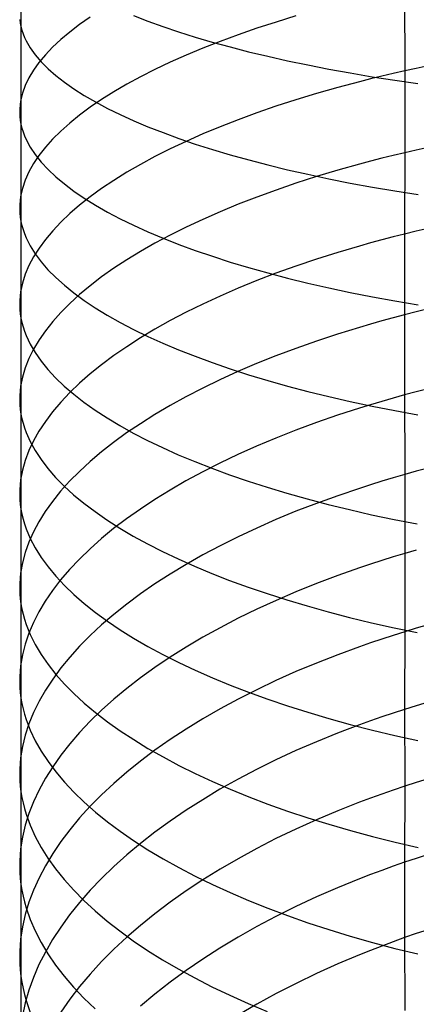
# Model space of a CAD drawing. Extents: x -383 to 1849, y -1185 to -529.
# Tile 520 of 656: x 397 to 404, y -1054 to -1037. Entities that reach past the tile are written whole.
import ezdxf

# ---------------------------------------------------------------- set-up
doc = ezdxf.new("R2010")
doc.units = 0
doc.layers.add('PREDEFINITO', color=7, linetype='CONTINUOUS')

msp = doc.modelspace()

# ---------------------------------------------------------------- linework, layer by layer
at = {"layer": 'PREDEFINITO'}
for p, q in [((397.028, -1035.313, 662.594), (397.028, -1038.747, 661.782)), ((403.768, -1036.323, 648.448), (403.769, -1037.769, 648.045)), ((397.008, -1036.908, 661.733), (397.016, -1036.971, 661.969)), ((398.243, -1036.87, 655.368), (398.056, -1036.999, 655.804)), ((399.006, -1036.84, 668.915), (399.257, -1036.938, 669.327)), ((401.859, -1036.846, 649.997), (401.509, -1036.953, 650.321)), ((397.016, -1036.971, 661.969), (397.028, -1037.034, 662.204)), ((397.028, -1037.034, 662.204), (397.044, -1037.097, 662.439)), ((398.056, -1036.999, 655.804), (397.884, -1037.13, 656.246)), ((399.257, -1036.938, 669.327), (399.521, -1037.033, 669.732)), ((399.521, -1037.033, 669.732), (399.798, -1037.126, 670.128)), ((401.17, -1037.063, 650.656), (400.842, -1037.176, 651.002)), ((401.509, -1036.953, 650.321), (401.17, -1037.063, 650.656)), ((397.044, -1037.097, 662.439), (397.065, -1037.159, 662.673)), ((397.065, -1037.159, 662.673), (397.09, -1037.222, 662.908)), ((397.09, -1037.222, 662.908), (397.119, -1037.284, 663.141)), ((397.726, -1037.262, 656.692), (397.584, -1037.395, 657.143)), ((397.884, -1037.13, 656.246), (397.726, -1037.262, 656.692)), ((399.798, -1037.126, 670.128), (400.087, -1037.217, 670.516)), ((400.087, -1037.217, 670.516), (400.388, -1037.305, 670.896)), ((400.842, -1037.176, 651.002), (400.526, -1037.292, 651.358)), ((397.119, -1037.284, 663.141), (397.19, -1037.408, 663.608)), ((397.19, -1037.408, 663.608), (397.278, -1037.531, 664.072)), ((397.584, -1037.395, 657.143), (397.456, -1037.529, 657.597)), ((400.221, -1037.411, 651.724), (399.929, -1037.533, 652.099)), ((400.526, -1037.292, 651.358), (400.221, -1037.411, 651.724)), ((400.388, -1037.305, 670.896), (400.702, -1037.391, 671.265)), ((400.702, -1037.391, 671.265), (401.026, -1037.474, 671.625)), ((397.278, -1037.531, 664.072), (397.383, -1037.653, 664.534)), ((397.456, -1037.529, 657.597), (397.344, -1037.663, 658.055)), ((399.929, -1037.533, 652.099), (399.649, -1037.658, 652.483)), ((401.026, -1037.474, 671.625), (401.362, -1037.555, 671.975)), ((401.362, -1037.555, 671.975), (401.709, -1037.633, 672.313)), ((397.344, -1037.663, 658.055), (397.247, -1037.798, 658.516)), ((397.383, -1037.653, 664.534), (397.503, -1037.774, 664.992)), ((397.503, -1037.774, 664.992), (397.639, -1037.893, 665.447)), ((399.382, -1037.785, 652.876), (399.127, -1037.914, 653.277)), ((399.649, -1037.658, 652.483), (399.382, -1037.785, 652.876)), ((401.709, -1037.633, 672.313), (402.067, -1037.707, 672.641)), ((402.067, -1037.707, 672.641), (402.434, -1037.779, 672.957)), ((402.434, -1037.779, 672.957), (402.812, -1037.847, 673.261)), ((403.973, -1037.767, 648.035), (403.769, -1037.811, 648.159)), ((403.769, -1037.769, 648.045), (403.769, -1039.207, 647.613)), ((404.18, -1037.723, 647.914), (403.973, -1037.767, 648.035)), ((397.166, -1037.934, 658.979), (397.102, -1038.069, 659.444)), ((397.247, -1037.798, 658.516), (397.166, -1037.934, 658.979)), ((397.639, -1037.893, 665.447), (397.791, -1038.011, 665.898)), ((399.127, -1037.914, 653.277), (398.886, -1038.045, 653.685)), ((402.812, -1037.847, 673.261), (403.2, -1037.913, 673.552)), ((403.169, -1037.953, 648.552), (402.974, -1038.002, 648.69)), ((403.366, -1037.905, 648.418), (403.169, -1037.953, 648.552)), ((403.2, -1037.913, 673.552), (403.596, -1037.975, 673.83)), ((403.566, -1037.857, 648.287), (403.366, -1037.905, 648.418)), ((403.769, -1037.811, 648.159), (403.566, -1037.857, 648.287)), ((397.102, -1038.069, 659.444), (397.053, -1038.205, 659.911)), ((397.791, -1038.011, 665.898), (397.957, -1038.128, 666.344)), ((397.957, -1038.128, 666.344), (398.139, -1038.243, 666.786)), ((398.886, -1038.045, 653.685), (398.658, -1038.178, 654.101)), ((402.592, -1038.104, 648.976), (402.22, -1038.21, 649.274)), ((402.974, -1038.002, 648.69), (402.592, -1038.104, 648.976)), ((403.596, -1037.975, 673.83), (404.002, -1038.033, 674.095)), ((397.053, -1038.205, 659.911), (397.021, -1038.341, 660.378)), ((398.139, -1038.243, 666.786), (398.335, -1038.357, 667.222)), ((398.658, -1038.178, 654.101), (398.444, -1038.313, 654.523)), ((402.22, -1038.21, 649.274), (401.859, -1038.319, 649.584)), ((397.007, -1038.477, 660.846), (397.005, -1038.544, 661.08)), ((397.021, -1038.341, 660.378), (397.007, -1038.477, 660.846)), ((398.243, -1038.449, 654.951), (398.056, -1038.588, 655.384)), ((398.444, -1038.313, 654.523), (398.243, -1038.449, 654.951)), ((398.335, -1038.357, 667.222), (398.545, -1038.469, 667.652)), ((398.545, -1038.469, 667.652), (398.77, -1038.578, 668.076)), ((401.508, -1038.432, 649.906), (401.169, -1038.549, 650.239)), ((401.859, -1038.319, 649.584), (401.508, -1038.432, 649.906)), ((397.005, -1038.544, 661.08), (397.009, -1038.612, 661.314)), ((397.009, -1038.612, 661.314), (397.016, -1038.68, 661.548)), ((398.056, -1038.588, 655.384), (397.884, -1038.727, 655.823)), ((398.77, -1038.578, 668.076), (399.008, -1038.686, 668.494)), ((401.169, -1038.549, 650.239), (400.841, -1038.669, 650.583)), ((397.016, -1038.68, 661.548), (397.028, -1038.747, 661.782)), ((397.028, -1038.747, 661.782), (397.044, -1038.815, 662.016)), ((397.028, -1038.747, 661.782), (397.028, -1042.152, 660.85)), ((397.044, -1038.815, 662.016), (397.065, -1038.882, 662.249)), ((397.884, -1038.727, 655.823), (397.727, -1038.868, 656.267)), ((399.008, -1038.686, 668.494), (399.259, -1038.792, 668.904)), ((399.259, -1038.792, 668.904), (399.523, -1038.895, 669.307)), ((400.525, -1038.793, 650.937), (400.221, -1038.919, 651.301)), ((400.841, -1038.669, 650.583), (400.525, -1038.793, 650.937)), ((397.065, -1038.882, 662.249), (397.09, -1038.949, 662.482)), ((397.09, -1038.949, 662.482), (397.119, -1039.015, 662.715)), ((397.727, -1038.868, 656.267), (397.584, -1039.01, 656.715)), ((399.523, -1038.895, 669.307), (399.8, -1038.996, 669.701)), ((399.8, -1038.996, 669.701), (400.089, -1039.095, 670.088)), ((400.221, -1038.919, 651.301), (399.929, -1039.049, 651.675)), ((397.119, -1039.015, 662.715), (397.191, -1039.148, 663.178)), ((397.191, -1039.148, 663.178), (397.278, -1039.281, 663.64)), ((397.456, -1039.152, 657.167), (397.344, -1039.296, 657.622)), ((397.584, -1039.01, 656.715), (397.456, -1039.152, 657.167)), ((399.929, -1039.049, 651.675), (399.649, -1039.181, 652.057)), ((400.089, -1039.095, 670.088), (400.391, -1039.191, 670.465)), ((404.181, -1039.155, 647.481), (403.973, -1039.201, 647.601)), ((397.344, -1039.296, 657.622), (397.247, -1039.44, 658.08)), ((397.278, -1039.281, 663.64), (397.383, -1039.412, 664.099)), ((399.382, -1039.316, 652.448), (399.127, -1039.453, 652.846)), ((399.649, -1039.181, 652.057), (399.382, -1039.316, 652.448)), ((400.391, -1039.191, 670.465), (400.704, -1039.284, 670.833)), ((400.704, -1039.284, 670.833), (401.029, -1039.374, 671.191)), ((403.566, -1039.297, 647.851), (403.366, -1039.346, 647.981)), ((403.769, -1039.248, 647.724), (403.566, -1039.297, 647.851)), ((403.769, -1039.207, 647.613), (403.768, -1040.635, 647.152)), ((403.973, -1039.201, 647.601), (403.769, -1039.248, 647.724)), ((397.247, -1039.44, 658.08), (397.167, -1039.584, 658.54)), ((397.383, -1039.412, 664.099), (397.503, -1039.541, 664.555)), ((399.127, -1039.453, 652.846), (398.886, -1039.592, 653.252)), ((401.029, -1039.374, 671.191), (401.365, -1039.462, 671.539)), ((401.365, -1039.462, 671.539), (401.711, -1039.546, 671.877)), ((402.974, -1039.449, 648.252), (402.592, -1039.557, 648.535)), ((403.169, -1039.397, 648.115), (402.974, -1039.449, 648.252)), ((403.366, -1039.346, 647.981), (403.169, -1039.397, 648.115)), ((397.167, -1039.584, 658.54), (397.102, -1039.729, 659.003)), ((397.503, -1039.541, 664.555), (397.639, -1039.67, 665.007)), ((397.639, -1039.67, 665.007), (397.791, -1039.797, 665.456)), ((398.886, -1039.592, 653.252), (398.658, -1039.733, 653.666)), ((401.711, -1039.546, 671.877), (402.069, -1039.627, 672.203)), ((402.22, -1039.668, 648.831), (401.859, -1039.784, 649.139)), ((402.069, -1039.627, 672.203), (402.437, -1039.705, 672.517)), ((402.592, -1039.557, 648.535), (402.22, -1039.668, 648.831)), ((397.102, -1039.729, 659.003), (397.053, -1039.874, 659.466)), ((397.791, -1039.797, 665.456), (397.957, -1039.923, 665.9)), ((398.658, -1039.733, 653.666), (398.444, -1039.877, 654.085)), ((401.859, -1039.784, 649.139), (401.509, -1039.903, 649.459)), ((402.437, -1039.705, 672.517), (402.814, -1039.78, 672.82)), ((402.814, -1039.78, 672.82), (403.202, -1039.851, 673.11)), ((403.202, -1039.851, 673.11), (403.598, -1039.918, 673.387)), ((397.022, -1040.019, 659.931), (397.007, -1040.164, 660.397)), ((397.053, -1039.874, 659.466), (397.022, -1040.019, 659.931)), ((397.957, -1039.923, 665.9), (398.139, -1040.047, 666.339)), ((398.243, -1040.022, 654.511), (398.057, -1040.169, 654.943)), ((398.444, -1039.877, 654.085), (398.243, -1040.022, 654.511)), ((401.169, -1040.027, 649.789), (400.842, -1040.154, 650.131)), ((401.509, -1039.903, 649.459), (401.169, -1040.027, 649.789)), ((403.598, -1039.918, 673.387), (404.004, -1039.982, 673.651)), ((397.007, -1040.164, 660.397), (397.005, -1040.237, 660.629)), ((398.057, -1040.169, 654.943), (397.885, -1040.317, 655.379)), ((398.139, -1040.047, 666.339), (398.335, -1040.169, 666.773)), ((398.335, -1040.169, 666.773), (398.545, -1040.289, 667.201)), ((400.842, -1040.154, 650.131), (400.525, -1040.284, 650.482)), ((397.005, -1040.237, 660.629), (397.009, -1040.309, 660.862)), ((397.009, -1040.309, 660.862), (397.016, -1040.381, 661.095)), ((397.016, -1040.381, 661.095), (397.028, -1040.453, 661.327)), ((397.885, -1040.317, 655.379), (397.727, -1040.467, 655.82)), ((398.545, -1040.289, 667.201), (398.769, -1040.407, 667.623)), ((400.525, -1040.284, 650.482), (400.221, -1040.418, 650.844)), ((397.028, -1040.453, 661.327), (397.044, -1040.525, 661.559)), ((397.044, -1040.525, 661.559), (397.065, -1040.597, 661.791)), ((397.727, -1040.467, 655.82), (397.585, -1040.617, 656.266)), ((398.769, -1040.407, 667.623), (399.007, -1040.523, 668.038)), ((399.007, -1040.523, 668.038), (399.258, -1040.637, 668.446)), ((399.929, -1040.554, 651.215), (399.649, -1040.694, 651.594)), ((400.221, -1040.418, 650.844), (399.929, -1040.554, 651.215)), ((397.065, -1040.597, 661.791), (397.09, -1040.668, 662.023)), ((397.09, -1040.668, 662.023), (397.119, -1040.74, 662.254)), ((397.585, -1040.617, 656.266), (397.457, -1040.769, 656.715)), ((399.258, -1040.637, 668.446), (399.523, -1040.748, 668.847)), ((399.649, -1040.694, 651.594), (399.382, -1040.836, 651.982)), ((403.566, -1040.727, 647.386), (403.366, -1040.779, 647.515)), ((403.768, -1040.676, 647.261), (403.566, -1040.727, 647.386)), ((403.973, -1040.626, 647.138), (403.768, -1040.676, 647.261)), ((403.768, -1040.635, 647.152), (403.768, -1042.054, 646.664)), ((404.18, -1040.577, 647.02), (403.973, -1040.626, 647.138)), ((397.119, -1040.74, 662.254), (397.19, -1040.882, 662.715)), ((397.19, -1040.882, 662.715), (397.278, -1041.023, 663.174)), ((397.457, -1040.769, 656.715), (397.345, -1040.922, 657.168)), ((399.382, -1040.836, 651.982), (399.128, -1040.981, 652.378)), ((399.523, -1040.748, 668.847), (399.8, -1040.857, 669.239)), ((399.8, -1040.857, 669.239), (400.089, -1040.963, 669.624)), ((402.974, -1040.887, 647.783), (402.592, -1041, 648.064)), ((403.169, -1040.832, 647.648), (402.974, -1040.887, 647.783)), ((403.366, -1040.779, 647.515), (403.169, -1040.832, 647.648)), ((397.345, -1040.922, 657.168), (397.248, -1041.075, 657.623)), ((397.278, -1041.023, 663.174), (397.382, -1041.163, 663.631)), ((399.128, -1040.981, 652.378), (398.886, -1041.129, 652.781)), ((400.089, -1040.963, 669.624), (400.39, -1041.066, 669.999)), ((400.39, -1041.066, 669.999), (400.704, -1041.167, 670.365)), ((402.592, -1041, 648.064), (402.22, -1041.117, 648.358)), ((397.167, -1041.229, 658.081), (397.103, -1041.383, 658.54)), ((397.248, -1041.075, 657.623), (397.167, -1041.229, 658.081)), ((397.382, -1041.163, 663.631), (397.502, -1041.302, 664.084)), ((398.886, -1041.129, 652.781), (398.658, -1041.278, 653.192)), ((400.704, -1041.167, 670.365), (401.028, -1041.264, 670.722)), ((401.859, -1041.239, 648.663), (401.508, -1041.365, 648.98)), ((402.22, -1041.117, 648.358), (401.859, -1041.239, 648.663)), ((397.103, -1041.383, 658.54), (397.054, -1041.537, 659.001)), ((397.502, -1041.302, 664.084), (397.638, -1041.439, 664.534)), ((398.658, -1041.278, 653.192), (398.444, -1041.43, 653.609)), ((401.028, -1041.264, 670.722), (401.364, -1041.359, 671.068)), ((401.508, -1041.365, 648.98), (401.169, -1041.494, 649.308)), ((401.364, -1041.359, 671.068), (401.711, -1041.45, 671.403)), ((397.054, -1041.537, 659.001), (397.022, -1041.691, 659.463)), ((397.638, -1041.439, 664.534), (397.79, -1041.575, 664.98)), ((397.79, -1041.575, 664.98), (397.956, -1041.71, 665.421)), ((398.244, -1041.584, 654.032), (398.057, -1041.739, 654.46)), ((398.444, -1041.43, 653.609), (398.244, -1041.584, 654.032)), ((401.169, -1041.494, 649.308), (400.841, -1041.628, 649.646)), ((401.711, -1041.45, 671.403), (402.069, -1041.537, 671.728)), ((402.069, -1041.537, 671.728), (402.436, -1041.621, 672.041)), ((397.022, -1041.691, 659.463), (397.007, -1041.845, 659.926)), ((398.057, -1041.739, 654.46), (397.885, -1041.896, 654.894)), ((397.956, -1041.71, 665.421), (398.138, -1041.842, 665.858)), ((400.525, -1041.765, 649.995), (400.221, -1041.905, 650.353)), ((400.841, -1041.628, 649.646), (400.525, -1041.765, 649.995)), ((402.436, -1041.621, 672.041), (402.814, -1041.702, 672.342)), ((402.814, -1041.702, 672.342), (403.201, -1041.779, 672.63)), ((397.007, -1041.845, 659.926), (397.006, -1041.922, 660.157)), ((397.006, -1041.922, 660.157), (397.009, -1041.999, 660.388)), ((397.885, -1041.896, 654.894), (397.728, -1042.054, 655.332)), ((398.138, -1041.842, 665.858), (398.334, -1041.973, 666.289)), ((400.221, -1041.905, 650.353), (399.929, -1042.049, 650.72)), ((403.201, -1041.779, 672.63), (403.598, -1041.851, 672.906)), ((403.598, -1041.851, 672.906), (404.004, -1041.92, 673.168)), ((397.009, -1041.999, 660.388), (397.016, -1042.076, 660.619)), ((397.016, -1042.076, 660.619), (397.028, -1042.152, 660.85)), ((397.728, -1042.054, 655.332), (397.585, -1042.213, 655.774)), ((398.334, -1041.973, 666.289), (398.544, -1042.101, 666.715)), ((398.544, -1042.101, 666.715), (398.768, -1042.228, 667.134)), ((399.929, -1042.049, 650.72), (399.649, -1042.196, 651.097)), ((403.768, -1042.094, 646.77), (403.566, -1042.147, 646.895)), ((403.973, -1042.042, 646.649), (403.768, -1042.094, 646.77)), ((403.768, -1042.054, 646.664), (403.768, -1043.463, 646.148)), ((404.18, -1041.991, 646.531), (403.973, -1042.042, 646.649)), ((397.028, -1042.152, 660.85), (397.044, -1042.229, 661.081)), ((397.028, -1042.152, 660.85), (397.028, -1043.838, 660.328)), ((397.044, -1042.229, 661.081), (397.065, -1042.305, 661.311)), ((397.585, -1042.213, 655.774), (397.457, -1042.374, 656.221)), ((398.768, -1042.228, 667.134), (399.006, -1042.352, 667.547)), ((399.649, -1042.196, 651.097), (399.381, -1042.346, 651.481)), ((403.168, -1042.258, 647.154), (402.973, -1042.315, 647.288)), ((403.366, -1042.202, 647.022), (403.168, -1042.258, 647.154)), ((403.566, -1042.147, 646.895), (403.366, -1042.202, 647.022)), ((397.065, -1042.305, 661.311), (397.09, -1042.381, 661.542)), ((397.09, -1042.381, 661.542), (397.119, -1042.457, 661.771)), ((397.457, -1042.374, 656.221), (397.345, -1042.535, 656.67)), ((399.006, -1042.352, 667.547), (399.257, -1042.474, 667.953)), ((399.381, -1042.346, 651.481), (399.127, -1042.499, 651.874)), ((402.591, -1042.434, 647.567), (402.219, -1042.557, 647.857)), ((402.973, -1042.315, 647.288), (402.591, -1042.434, 647.567)), ((397.119, -1042.457, 661.771), (397.19, -1042.608, 662.229)), ((397.19, -1042.608, 662.229), (397.277, -1042.758, 662.685)), ((397.345, -1042.535, 656.67), (397.248, -1042.698, 657.122)), ((399.127, -1042.499, 651.874), (398.886, -1042.654, 652.273)), ((399.257, -1042.474, 667.953), (399.521, -1042.593, 668.351)), ((399.521, -1042.593, 668.351), (399.798, -1042.71, 668.741)), ((402.219, -1042.557, 647.857), (401.858, -1042.684, 648.16)), ((397.248, -1042.698, 657.122), (397.168, -1042.86, 657.577)), ((397.277, -1042.758, 662.685), (397.381, -1042.907, 663.138)), ((398.886, -1042.654, 652.273), (398.658, -1042.811, 652.68)), ((399.798, -1042.71, 668.741), (400.087, -1042.823, 669.123)), ((401.858, -1042.684, 648.16), (401.507, -1042.816, 648.474)), ((397.168, -1042.86, 657.577), (397.103, -1043.023, 658.033)), ((397.381, -1042.907, 663.138), (397.501, -1043.055, 663.588)), ((398.443, -1042.971, 653.093), (398.243, -1043.133, 653.513)), ((398.658, -1042.811, 652.68), (398.443, -1042.971, 653.093)), ((400.087, -1042.823, 669.123), (400.389, -1042.934, 669.497)), ((400.389, -1042.934, 669.497), (400.702, -1043.042, 669.861)), ((401.168, -1042.952, 648.799), (400.84, -1043.092, 649.135)), ((401.507, -1042.816, 648.474), (401.168, -1042.952, 648.799)), ((397.103, -1043.023, 658.033), (397.054, -1043.187, 658.491)), ((397.501, -1043.055, 663.588), (397.636, -1043.201, 664.034)), ((398.243, -1043.133, 653.513), (398.056, -1043.296, 653.937)), ((400.84, -1043.092, 649.135), (400.524, -1043.236, 649.48)), ((400.702, -1043.042, 669.861), (401.027, -1043.146, 670.215)), ((401.027, -1043.146, 670.215), (401.363, -1043.247, 670.559)), ((397.054, -1043.187, 658.491), (397.022, -1043.35, 658.95)), ((397.636, -1043.201, 664.034), (397.788, -1043.345, 664.477)), ((398.056, -1043.296, 653.937), (397.884, -1043.461, 654.367)), ((400.524, -1043.236, 649.48), (400.22, -1043.384, 649.836)), ((401.363, -1043.247, 670.559), (401.709, -1043.345, 670.893)), ((397.022, -1043.35, 658.95), (397.007, -1043.513, 659.409)), ((397.884, -1043.461, 654.367), (397.727, -1043.628, 654.802)), ((397.788, -1043.345, 664.477), (397.954, -1043.488, 664.915)), ((397.954, -1043.488, 664.915), (398.135, -1043.629, 665.348)), ((400.22, -1043.384, 649.836), (399.927, -1043.535, 650.2)), ((401.709, -1043.345, 670.893), (402.067, -1043.439, 671.215)), ((402.067, -1043.439, 671.215), (402.435, -1043.529, 671.526)), ((403.973, -1043.447, 646.131), (403.768, -1043.502, 646.251)), ((403.768, -1043.463, 646.148), (403.769, -1044.862, 645.604)), ((404.18, -1043.394, 646.015), (403.973, -1043.447, 646.131)), ((397.007, -1043.513, 659.409), (397.006, -1043.595, 659.639)), ((397.006, -1043.595, 659.639), (397.009, -1043.676, 659.869)), ((397.727, -1043.628, 654.802), (397.584, -1043.796, 655.241)), ((398.135, -1043.629, 665.348), (398.33, -1043.768, 665.776)), ((399.927, -1043.535, 650.2), (399.647, -1043.689, 650.573)), ((402.435, -1043.529, 671.526), (402.812, -1043.615, 671.826)), ((402.812, -1043.615, 671.826), (403.2, -1043.698, 672.112)), ((403.366, -1043.615, 646.502), (403.169, -1043.674, 646.632)), ((403.566, -1043.558, 646.375), (403.366, -1043.615, 646.502)), ((403.768, -1043.502, 646.251), (403.566, -1043.558, 646.375)), ((397.009, -1043.676, 659.869), (397.016, -1043.757, 660.098)), ((397.016, -1043.757, 660.098), (397.028, -1043.838, 660.328)), ((397.028, -1043.838, 660.328), (397.044, -1043.919, 660.557)), ((397.028, -1043.838, 660.328), (397.028, -1047.172, 659.169)), ((397.584, -1043.796, 655.241), (397.456, -1043.965, 655.683)), ((398.33, -1043.768, 665.776), (398.54, -1043.905, 666.198)), ((399.647, -1043.689, 650.573), (399.38, -1043.846, 650.955)), ((402.974, -1043.733, 646.765), (402.591, -1043.857, 647.041)), ((403.169, -1043.674, 646.632), (402.974, -1043.733, 646.765)), ((403.2, -1043.698, 672.112), (403.597, -1043.776, 672.386)), ((403.597, -1043.776, 672.386), (404.003, -1043.85, 672.647)), ((397.044, -1043.919, 660.557), (397.065, -1044, 660.786)), ((397.065, -1044, 660.786), (397.09, -1044.081, 661.014)), ((397.456, -1043.965, 655.683), (397.344, -1044.135, 656.129)), ((398.54, -1043.905, 666.198), (398.764, -1044.039, 666.615)), ((399.125, -1044.007, 651.344), (398.884, -1044.169, 651.741)), ((399.38, -1043.846, 650.955), (399.125, -1044.007, 651.344)), ((402.219, -1043.986, 647.329), (401.858, -1044.119, 647.63)), ((402.591, -1043.857, 647.041), (402.219, -1043.986, 647.329)), ((397.09, -1044.081, 661.014), (397.119, -1044.161, 661.242)), ((397.119, -1044.161, 661.242), (397.189, -1044.321, 661.697)), ((397.344, -1044.135, 656.129), (397.247, -1044.306, 656.578)), ((398.884, -1044.169, 651.741), (398.656, -1044.335, 652.144)), ((398.764, -1044.039, 666.615), (399.001, -1044.171, 667.024)), ((399.001, -1044.171, 667.024), (399.252, -1044.301, 667.427)), ((401.858, -1044.119, 647.63), (401.507, -1044.258, 647.941)), ((397.247, -1044.306, 656.578), (397.166, -1044.478, 657.029)), ((397.189, -1044.321, 661.697), (397.277, -1044.48, 662.15)), ((398.656, -1044.335, 652.144), (398.442, -1044.503, 652.554)), ((399.252, -1044.301, 667.427), (399.515, -1044.427, 667.822)), ((401.507, -1044.258, 647.941), (401.168, -1044.4, 648.263)), ((397.166, -1044.478, 657.029), (397.102, -1044.65, 657.482)), ((397.277, -1044.48, 662.15), (397.381, -1044.638, 662.6)), ((398.442, -1044.503, 652.554), (398.241, -1044.673, 652.97)), ((399.515, -1044.427, 667.822), (399.792, -1044.551, 668.209)), ((401.168, -1044.4, 648.263), (400.84, -1044.547, 648.596)), ((397.102, -1044.65, 657.482), (397.053, -1044.822, 657.936)), ((397.381, -1044.638, 662.6), (397.5, -1044.795, 663.047)), ((398.241, -1044.673, 652.97), (398.055, -1044.844, 653.392)), ((399.792, -1044.551, 668.209), (400.08, -1044.672, 668.588)), ((400.08, -1044.672, 668.588), (400.381, -1044.79, 668.958)), ((400.524, -1044.698, 648.939), (400.22, -1044.852, 649.291)), ((400.84, -1044.547, 648.596), (400.524, -1044.698, 648.939)), ((397.053, -1044.822, 657.936), (397.022, -1044.994, 658.392)), ((397.5, -1044.795, 663.047), (397.636, -1044.95, 663.491)), ((398.055, -1044.844, 653.392), (397.883, -1045.018, 653.818)), ((400.22, -1044.852, 649.291), (399.927, -1045.01, 649.653)), ((400.381, -1044.79, 668.958), (400.694, -1044.905, 669.319)), ((403.973, -1044.843, 645.586), (403.769, -1044.9, 645.705)), ((403.769, -1044.862, 645.604), (403.769, -1046.249, 645.033)), ((404.18, -1044.787, 645.47), (403.973, -1044.843, 645.586)), ((397.022, -1044.994, 658.392), (397.007, -1045.166, 658.847)), ((397.636, -1044.95, 663.491), (397.787, -1045.103, 663.93)), ((397.883, -1045.018, 653.818), (397.725, -1045.193, 654.25)), ((399.927, -1045.01, 649.653), (399.647, -1045.172, 650.023)), ((400.694, -1044.905, 669.319), (401.018, -1045.016, 669.671)), ((401.018, -1045.016, 669.671), (401.354, -1045.124, 670.012)), ((403.366, -1045.018, 645.954), (403.169, -1045.079, 646.083)), ((403.566, -1044.958, 645.828), (403.366, -1045.018, 645.954)), ((403.769, -1044.9, 645.705), (403.566, -1044.958, 645.828)), ((397.007, -1045.166, 658.847), (397.005, -1045.252, 659.076)), ((397.725, -1045.193, 654.25), (397.583, -1045.37, 654.685)), ((397.787, -1045.103, 663.93), (397.953, -1045.254, 664.365)), ((399.647, -1045.172, 650.023), (399.38, -1045.337, 650.401)), ((401.354, -1045.124, 670.012), (401.7, -1045.228, 670.343)), ((402.974, -1045.142, 646.215), (402.592, -1045.271, 646.489)), ((403.169, -1045.079, 646.083), (402.974, -1045.142, 646.215)), ((397.005, -1045.252, 659.076), (397.009, -1045.338, 659.304)), ((397.009, -1045.338, 659.304), (397.016, -1045.424, 659.531)), ((397.583, -1045.37, 654.685), (397.455, -1045.548, 655.124)), ((397.953, -1045.254, 664.365), (398.134, -1045.404, 664.796)), ((399.38, -1045.337, 650.401), (399.125, -1045.505, 650.787)), ((401.7, -1045.228, 670.343), (402.057, -1045.328, 670.663)), ((402.057, -1045.328, 670.663), (402.425, -1045.424, 670.972)), ((402.592, -1045.271, 646.489), (402.22, -1045.406, 646.775)), ((397.016, -1045.424, 659.531), (397.028, -1045.51, 659.759)), ((397.028, -1045.51, 659.759), (397.044, -1045.595, 659.987)), ((397.455, -1045.548, 655.124), (397.343, -1045.727, 655.567)), ((398.134, -1045.404, 664.796), (398.329, -1045.551, 665.221)), ((398.329, -1045.551, 665.221), (398.539, -1045.696, 665.641)), ((399.125, -1045.505, 650.787), (398.884, -1045.676, 651.181)), ((401.859, -1045.545, 647.073), (401.508, -1045.69, 647.382)), ((402.22, -1045.406, 646.775), (401.859, -1045.545, 647.073)), ((402.425, -1045.424, 670.972), (402.802, -1045.516, 671.269)), ((402.802, -1045.516, 671.269), (403.189, -1045.604, 671.554)), ((397.044, -1045.595, 659.987), (397.065, -1045.681, 660.214)), ((397.065, -1045.681, 660.214), (397.09, -1045.766, 660.441)), ((397.343, -1045.727, 655.567), (397.246, -1045.906, 656.012)), ((398.539, -1045.696, 665.641), (398.763, -1045.839, 666.054)), ((398.884, -1045.676, 651.181), (398.656, -1045.849, 651.581)), ((401.508, -1045.69, 647.382), (401.169, -1045.839, 647.702)), ((403.189, -1045.604, 671.554), (403.586, -1045.687, 671.826)), ((403.586, -1045.687, 671.826), (403.991, -1045.766, 672.085)), ((397.09, -1045.766, 660.441), (397.119, -1045.851, 660.668)), ((397.119, -1045.851, 660.668), (397.19, -1046.02, 661.12)), ((397.246, -1045.906, 656.012), (397.166, -1046.087, 656.459)), ((398.656, -1045.849, 651.581), (398.442, -1046.025, 651.988)), ((398.763, -1045.839, 666.054), (399, -1045.979, 666.461)), ((401.169, -1045.839, 647.702), (400.841, -1045.992, 648.033)), ((397.166, -1046.087, 656.459), (397.101, -1046.268, 656.909)), ((397.19, -1046.02, 661.12), (397.278, -1046.188, 661.569)), ((398.442, -1046.025, 651.988), (398.241, -1046.203, 652.4)), ((399, -1045.979, 666.461), (399.251, -1046.116, 666.861)), ((400.841, -1045.992, 648.033), (400.525, -1046.15, 648.373)), ((397.278, -1046.188, 661.569), (397.383, -1046.355, 662.017)), ((398.241, -1046.203, 652.4), (398.055, -1046.383, 652.818)), ((399.251, -1046.116, 666.861), (399.514, -1046.251, 667.254)), ((399.514, -1046.251, 667.254), (399.791, -1046.382, 667.638)), ((400.525, -1046.15, 648.373), (400.221, -1046.312, 648.723)), ((403.973, -1046.226, 645.013), (403.769, -1046.286, 645.131)), ((403.769, -1046.249, 645.033), (403.769, -1047.625, 644.434)), ((397.101, -1046.268, 656.909), (397.053, -1046.449, 657.36)), ((397.383, -1046.355, 662.017), (397.503, -1046.52, 662.461)), ((398.055, -1046.383, 652.818), (397.883, -1046.565, 653.241)), ((399.791, -1046.382, 667.638), (400.079, -1046.511, 668.015)), ((400.221, -1046.312, 648.723), (399.929, -1046.477, 649.082)), ((403.366, -1046.409, 645.377), (403.169, -1046.473, 645.505)), ((403.566, -1046.347, 645.253), (403.366, -1046.409, 645.377)), ((403.769, -1046.286, 645.131), (403.566, -1046.347, 645.253)), ((397.053, -1046.449, 657.36), (397.021, -1046.63, 657.812)), ((397.503, -1046.52, 662.461), (397.639, -1046.684, 662.902)), ((397.883, -1046.565, 653.241), (397.725, -1046.749, 653.669)), ((399.929, -1046.477, 649.082), (399.649, -1046.646, 649.449)), ((400.079, -1046.511, 668.015), (400.38, -1046.636, 668.383)), ((402.974, -1046.538, 645.636), (402.592, -1046.673, 645.908)), ((403.169, -1046.473, 645.505), (402.974, -1046.538, 645.636)), ((397.021, -1046.63, 657.812), (397.006, -1046.811, 658.264)), ((397.725, -1046.749, 653.669), (397.583, -1046.934, 654.101)), ((397.639, -1046.684, 662.902), (397.79, -1046.846, 663.339)), ((399.649, -1046.646, 649.449), (399.382, -1046.819, 649.824)), ((400.38, -1046.636, 668.383), (400.693, -1046.758, 668.741)), ((400.693, -1046.758, 668.741), (401.017, -1046.876, 669.091)), ((402.592, -1046.673, 645.908), (402.22, -1046.813, 646.191)), ((397.006, -1046.811, 658.264), (397.005, -1046.902, 658.491)), ((397.005, -1046.902, 658.491), (397.008, -1046.992, 658.717)), ((397.583, -1046.934, 654.101), (397.455, -1047.121, 654.537)), ((397.79, -1046.846, 663.339), (397.957, -1047.006, 663.771)), ((399.382, -1046.819, 649.824), (399.127, -1046.994, 650.208)), ((401.017, -1046.876, 669.091), (401.353, -1046.99, 669.43)), ((402.22, -1046.813, 646.191), (401.859, -1046.958, 646.486)), ((397.008, -1046.992, 658.717), (397.016, -1047.082, 658.943)), ((397.016, -1047.082, 658.943), (397.028, -1047.172, 659.169)), ((397.455, -1047.121, 654.537), (397.343, -1047.308, 654.975)), ((397.957, -1047.006, 663.771), (398.139, -1047.164, 664.199)), ((399.127, -1046.994, 650.208), (398.886, -1047.173, 650.598)), ((401.509, -1047.109, 646.793), (401.169, -1047.264, 647.11)), ((401.353, -1046.99, 669.43), (401.699, -1047.101, 669.759)), ((401.859, -1046.958, 646.486), (401.509, -1047.109, 646.793)), ((401.699, -1047.101, 669.759), (402.056, -1047.207, 670.077)), ((397.028, -1047.172, 659.169), (397.044, -1047.262, 659.395)), ((397.028, -1047.172, 659.169), (397.028, -1050.469, 657.907)), ((397.044, -1047.262, 659.395), (397.065, -1047.352, 659.621)), ((398.139, -1047.164, 664.199), (398.335, -1047.32, 664.622)), ((398.886, -1047.173, 650.598), (398.658, -1047.355, 650.995)), ((401.169, -1047.264, 647.11), (400.842, -1047.424, 647.437)), ((402.056, -1047.207, 670.077), (402.424, -1047.309, 670.383)), ((397.065, -1047.352, 659.621), (397.09, -1047.442, 659.846)), ((397.09, -1047.442, 659.846), (397.119, -1047.531, 660.071)), ((397.343, -1047.308, 654.975), (397.246, -1047.497, 655.417)), ((398.335, -1047.32, 664.622), (398.545, -1047.474, 665.039)), ((398.658, -1047.355, 650.995), (398.444, -1047.539, 651.399)), ((400.842, -1047.424, 647.437), (400.526, -1047.589, 647.774)), ((402.424, -1047.309, 670.383), (402.801, -1047.407, 670.678)), ((402.801, -1047.407, 670.678), (403.189, -1047.501, 670.961)), ((397.119, -1047.531, 660.071), (397.191, -1047.709, 660.519)), ((397.246, -1047.497, 655.417), (397.166, -1047.686, 655.861)), ((398.444, -1047.539, 651.399), (398.243, -1047.725, 651.808)), ((398.545, -1047.474, 665.039), (398.769, -1047.625, 665.451)), ((398.769, -1047.625, 665.451), (399.007, -1047.773, 665.855)), ((400.526, -1047.589, 647.774), (400.221, -1047.757, 648.121)), ((403.189, -1047.501, 670.961), (403.585, -1047.589, 671.231)), ((403.585, -1047.589, 671.231), (403.991, -1047.673, 671.489)), ((403.769, -1047.625, 644.434), (403.768, -1048.988, 643.808)), ((403.973, -1047.599, 644.413), (403.769, -1047.661, 644.53)), ((404.18, -1047.539, 644.3), (403.973, -1047.599, 644.413)), ((397.166, -1047.686, 655.861), (397.101, -1047.876, 656.307)), ((397.191, -1047.709, 660.519), (397.278, -1047.886, 660.966)), ((398.243, -1047.725, 651.808), (398.057, -1047.914, 652.223)), ((399.007, -1047.773, 665.855), (399.258, -1047.918, 666.253)), ((400.221, -1047.757, 648.121), (399.929, -1047.93, 648.476)), ((403.366, -1047.789, 644.774), (403.169, -1047.855, 644.9)), ((403.566, -1047.724, 644.65), (403.366, -1047.789, 644.774)), ((403.769, -1047.661, 644.53), (403.566, -1047.724, 644.65)), ((397.101, -1047.876, 656.307), (397.053, -1048.066, 656.754)), ((397.278, -1047.886, 660.966), (397.383, -1048.062, 661.41)), ((398.057, -1047.914, 652.223), (397.885, -1048.104, 652.643)), ((399.258, -1047.918, 666.253), (399.522, -1048.061, 666.644)), ((399.929, -1047.93, 648.476), (399.649, -1048.106, 648.84)), ((402.974, -1047.923, 645.03), (402.592, -1048.063, 645.298)), ((403.169, -1047.855, 644.9), (402.974, -1047.923, 645.03)), ((397.053, -1048.066, 656.754), (397.021, -1048.256, 657.202)), ((397.383, -1048.062, 661.41), (397.503, -1048.236, 661.851)), ((397.885, -1048.104, 652.643), (397.727, -1048.296, 653.067)), ((399.649, -1048.106, 648.84), (399.382, -1048.286, 649.213)), ((399.522, -1048.061, 666.644), (399.799, -1048.2, 667.027)), ((402.592, -1048.063, 645.298), (402.22, -1048.209, 645.579)), ((397.021, -1048.256, 657.202), (397.006, -1048.446, 657.651)), ((397.503, -1048.236, 661.851), (397.639, -1048.408, 662.288)), ((397.727, -1048.296, 653.067), (397.585, -1048.49, 653.496)), ((399.382, -1048.286, 649.213), (399.128, -1048.469, 649.592)), ((399.799, -1048.2, 667.027), (400.088, -1048.336, 667.401)), ((402.22, -1048.209, 645.579), (401.859, -1048.36, 645.871)), ((397.006, -1048.446, 657.651), (397.005, -1048.541, 657.876)), ((397.585, -1048.49, 653.496), (397.457, -1048.685, 653.928)), ((397.639, -1048.408, 662.288), (397.791, -1048.579, 662.722)), ((399.128, -1048.469, 649.592), (398.886, -1048.656, 649.979)), ((400.088, -1048.336, 667.401), (400.39, -1048.469, 667.767)), ((400.39, -1048.469, 667.767), (400.703, -1048.598, 668.124)), ((401.859, -1048.36, 645.871), (401.508, -1048.516, 646.174)), ((397.005, -1048.541, 657.876), (397.008, -1048.636, 658.1)), ((397.008, -1048.636, 658.1), (397.016, -1048.731, 658.325)), ((397.791, -1048.579, 662.722), (397.958, -1048.747, 663.151)), ((398.886, -1048.656, 649.979), (398.658, -1048.845, 650.373)), ((400.703, -1048.598, 668.124), (401.028, -1048.723, 668.472)), ((401.169, -1048.678, 646.488), (400.841, -1048.844, 646.812)), ((401.508, -1048.516, 646.174), (401.169, -1048.678, 646.488)), ((397.016, -1048.731, 658.325), (397.028, -1048.825, 658.549)), ((397.028, -1048.825, 658.549), (397.044, -1048.92, 658.773)), ((397.457, -1048.685, 653.928), (397.345, -1048.882, 654.363)), ((397.958, -1048.747, 663.151), (398.139, -1048.914, 663.576)), ((398.658, -1048.845, 650.373), (398.444, -1049.037, 650.773)), ((400.841, -1048.844, 646.812), (400.525, -1049.015, 647.146)), ((401.028, -1048.723, 668.472), (401.364, -1048.844, 668.809)), ((401.364, -1048.844, 668.809), (401.71, -1048.961, 669.137)), ((397.044, -1048.92, 658.773), (397.065, -1049.014, 658.997)), ((397.065, -1049.014, 658.997), (397.09, -1049.108, 659.22)), ((397.345, -1048.882, 654.363), (397.248, -1049.079, 654.801)), ((398.139, -1048.914, 663.576), (398.335, -1049.078, 663.996)), ((400.525, -1049.015, 647.146), (400.221, -1049.191, 647.489)), ((401.71, -1048.961, 669.137), (402.068, -1049.074, 669.453)), ((403.768, -1049.023, 643.902), (403.566, -1049.088, 644.02)), ((403.973, -1048.959, 643.786), (403.768, -1049.023, 643.902)), ((403.768, -1048.988, 643.808), (403.769, -1050.339, 643.156)), ((404.18, -1048.897, 643.674), (403.973, -1048.959, 643.786)), ((397.09, -1049.108, 659.22), (397.119, -1049.202, 659.443)), ((397.248, -1049.079, 654.801), (397.167, -1049.277, 655.242)), ((398.444, -1049.037, 650.773), (398.244, -1049.231, 651.178)), ((398.335, -1049.078, 663.996), (398.546, -1049.24, 664.41)), ((400.221, -1049.191, 647.489), (399.929, -1049.37, 647.841)), ((402.068, -1049.074, 669.453), (402.436, -1049.183, 669.758)), ((402.436, -1049.183, 669.758), (402.813, -1049.287, 670.052)), ((403.366, -1049.155, 644.142), (403.169, -1049.224, 644.267)), ((403.566, -1049.088, 644.02), (403.366, -1049.155, 644.142)), ((397.167, -1049.277, 655.242), (397.103, -1049.476, 655.684)), ((397.119, -1049.202, 659.443), (397.19, -1049.388, 659.888)), ((398.244, -1049.231, 651.178), (398.057, -1049.428, 651.59)), ((398.546, -1049.24, 664.41), (398.77, -1049.399, 664.818)), ((399.929, -1049.37, 647.841), (399.649, -1049.554, 648.202)), ((402.974, -1049.294, 644.395), (402.591, -1049.44, 644.661)), ((402.813, -1049.287, 670.052), (403.201, -1049.386, 670.334)), ((403.169, -1049.224, 644.267), (402.974, -1049.294, 644.395)), ((397.103, -1049.476, 655.684), (397.054, -1049.675, 656.128)), ((397.19, -1049.388, 659.888), (397.278, -1049.574, 660.331)), ((398.057, -1049.428, 651.59), (397.885, -1049.627, 652.006)), ((398.77, -1049.399, 664.818), (399.008, -1049.555, 665.22)), ((402.591, -1049.44, 644.661), (402.219, -1049.591, 644.938)), ((403.201, -1049.386, 670.334), (403.597, -1049.48, 670.603)), ((403.597, -1049.48, 670.603), (404.003, -1049.569, 670.859)), ((397.054, -1049.675, 656.128), (397.022, -1049.874, 656.572)), ((397.278, -1049.574, 660.331), (397.383, -1049.758, 660.771)), ((397.885, -1049.627, 652.006), (397.728, -1049.828, 652.426)), ((399.008, -1049.555, 665.22), (399.259, -1049.709, 665.615)), ((399.259, -1049.709, 665.615), (399.523, -1049.859, 666.003)), ((399.649, -1049.554, 648.202), (399.382, -1049.741, 648.57)), ((402.219, -1049.591, 644.938), (401.858, -1049.747, 645.227)), ((397.022, -1049.874, 656.572), (397.007, -1050.072, 657.017)), ((397.383, -1049.758, 660.771), (397.503, -1049.941, 661.209)), ((397.728, -1049.828, 652.426), (397.585, -1050.03, 652.851)), ((399.382, -1049.741, 648.57), (399.127, -1049.932, 648.946)), ((399.523, -1049.859, 666.003), (399.8, -1050.006, 666.383)), ((401.858, -1049.747, 645.227), (401.508, -1049.91, 645.527)), ((397.585, -1050.03, 652.851), (397.458, -1050.234, 653.279)), ((397.503, -1049.941, 661.209), (397.639, -1050.122, 661.643)), ((399.127, -1049.932, 648.946), (398.886, -1050.126, 649.329)), ((399.8, -1050.006, 666.383), (400.09, -1050.149, 666.755)), ((401.508, -1049.91, 645.527), (401.168, -1050.077, 645.837)), ((397.007, -1050.072, 657.017), (397.006, -1050.172, 657.24)), ((397.006, -1050.172, 657.24), (397.009, -1050.271, 657.462)), ((397.458, -1050.234, 653.279), (397.345, -1050.439, 653.71)), ((397.639, -1050.122, 661.643), (397.791, -1050.301, 662.073)), ((398.886, -1050.126, 649.329), (398.658, -1050.323, 649.719)), ((400.09, -1050.149, 666.755), (400.391, -1050.289, 667.118)), ((401.168, -1050.077, 645.837), (400.841, -1050.25, 646.157)), ((397.009, -1050.271, 657.462), (397.016, -1050.37, 657.685)), ((397.016, -1050.37, 657.685), (397.028, -1050.469, 657.907)), ((397.791, -1050.301, 662.073), (397.957, -1050.478, 662.499)), ((398.658, -1050.323, 649.719), (398.444, -1050.522, 650.115)), ((400.391, -1050.289, 667.118), (400.704, -1050.425, 667.473)), ((400.841, -1050.25, 646.157), (400.524, -1050.427, 646.487)), ((403.769, -1050.373, 643.247), (403.566, -1050.441, 643.365)), ((403.769, -1050.339, 643.156), (403.768, -1051.676, 642.476)), ((403.973, -1050.307, 643.133), (403.769, -1050.373, 643.247)), ((404.18, -1050.243, 643.022), (403.973, -1050.307, 643.133)), ((397.028, -1050.469, 657.907), (397.044, -1050.568, 658.129)), ((397.028, -1050.469, 657.907), (397.028, -1052.096, 657.222)), ((397.044, -1050.568, 658.129), (397.065, -1050.667, 658.351)), ((397.345, -1050.439, 653.71), (397.249, -1050.645, 654.145)), ((397.957, -1050.478, 662.499), (398.139, -1050.653, 662.92)), ((398.444, -1050.522, 650.115), (398.243, -1050.725, 650.517)), ((400.524, -1050.427, 646.487), (400.22, -1050.609, 646.826)), ((400.704, -1050.425, 667.473), (401.029, -1050.557, 667.818)), ((401.029, -1050.557, 667.818), (401.365, -1050.685, 668.153)), ((403.169, -1050.582, 643.609), (402.974, -1050.655, 643.736)), ((403.366, -1050.511, 643.485), (403.169, -1050.582, 643.609)), ((403.566, -1050.441, 643.365), (403.366, -1050.511, 643.485)), ((397.065, -1050.667, 658.351), (397.09, -1050.765, 658.572)), ((397.249, -1050.645, 654.145), (397.168, -1050.851, 654.581)), ((398.243, -1050.725, 650.517), (398.057, -1050.93, 650.924)), ((398.139, -1050.653, 662.92), (398.335, -1050.826, 663.337)), ((400.22, -1050.609, 646.826), (399.928, -1050.795, 647.174)), ((401.365, -1050.685, 668.153), (401.712, -1050.809, 668.478)), ((402.974, -1050.655, 643.736), (402.592, -1050.805, 643.999)), ((397.09, -1050.765, 658.572), (397.119, -1050.863, 658.793)), ((397.168, -1050.851, 654.581), (397.103, -1051.058, 655.019)), ((397.119, -1050.863, 658.793), (397.19, -1051.059, 659.234)), ((398.335, -1050.826, 663.337), (398.545, -1050.996, 663.747)), ((399.928, -1050.795, 647.174), (399.648, -1050.986, 647.53)), ((401.712, -1050.809, 668.478), (402.069, -1050.928, 668.792)), ((402.069, -1050.928, 668.792), (402.437, -1051.042, 669.096)), ((402.592, -1050.805, 643.999), (402.22, -1050.962, 644.273)), ((397.103, -1051.058, 655.019), (397.054, -1051.266, 655.459)), ((397.19, -1051.059, 659.234), (397.277, -1051.253, 659.673)), ((398.057, -1050.93, 650.924), (397.885, -1051.137, 651.336)), ((398.545, -1050.996, 663.747), (398.769, -1051.163, 664.152)), ((399.648, -1050.986, 647.53), (399.38, -1051.18, 647.894)), ((402.22, -1050.962, 644.273), (401.859, -1051.125, 644.559)), ((402.437, -1051.042, 669.096), (402.815, -1051.152, 669.387)), ((397.054, -1051.266, 655.459), (397.022, -1051.474, 655.899)), ((397.277, -1051.253, 659.673), (397.381, -1051.446, 660.109)), ((397.885, -1051.137, 651.336), (397.727, -1051.345, 651.752)), ((398.769, -1051.163, 664.152), (399.007, -1051.327, 664.551)), ((399.38, -1051.18, 647.894), (399.126, -1051.378, 648.266)), ((401.859, -1051.125, 644.559), (401.508, -1051.293, 644.856)), ((402.815, -1051.152, 669.387), (403.202, -1051.257, 669.667)), ((403.202, -1051.257, 669.667), (403.599, -1051.356, 669.934)), ((397.381, -1051.446, 660.109), (397.501, -1051.637, 660.542)), ((397.727, -1051.345, 651.752), (397.585, -1051.556, 652.173)), ((399.126, -1051.378, 648.266), (398.885, -1051.579, 648.645)), ((399.007, -1051.327, 664.551), (399.258, -1051.488, 664.943)), ((401.508, -1051.293, 644.856), (401.169, -1051.467, 645.163)), ((403.599, -1051.356, 669.934), (404.004, -1051.451, 670.189)), ((397.022, -1051.474, 655.899), (397.007, -1051.681, 656.34)), ((397.585, -1051.556, 652.173), (397.457, -1051.768, 652.597)), ((398.885, -1051.579, 648.645), (398.657, -1051.784, 649.03)), ((399.258, -1051.488, 664.943), (399.523, -1051.646, 665.327)), ((401.169, -1051.467, 645.163), (400.841, -1051.646, 645.481)), ((404.18, -1051.574, 642.343), (403.973, -1051.641, 642.452)), ((397.007, -1051.681, 656.34), (397.006, -1051.785, 656.561)), ((397.006, -1051.785, 656.561), (397.009, -1051.889, 656.782)), ((397.457, -1051.768, 652.597), (397.345, -1051.981, 653.024)), ((397.501, -1051.637, 660.542), (397.637, -1051.826, 660.972)), ((398.657, -1051.784, 649.03), (398.442, -1051.991, 649.422)), ((399.523, -1051.646, 665.327), (399.799, -1051.8, 665.704)), ((400.841, -1051.646, 645.481), (400.525, -1051.83, 645.807)), ((403.566, -1051.779, 642.681), (403.366, -1051.851, 642.8)), ((403.768, -1051.709, 642.565), (403.566, -1051.779, 642.681)), ((403.973, -1051.641, 642.452), (403.768, -1051.709, 642.565)), ((403.768, -1051.676, 642.476), (403.768, -1052.999, 641.771)), ((397.009, -1051.889, 656.782), (397.016, -1051.992, 657.002)), ((397.637, -1051.826, 660.972), (397.788, -1052.013, 661.398)), ((399.799, -1051.8, 665.704), (400.089, -1051.951, 666.073)), ((400.089, -1051.951, 666.073), (400.39, -1052.098, 666.434)), ((400.525, -1051.83, 645.807), (400.221, -1052.019, 646.143)), ((403.169, -1051.925, 642.922), (402.974, -1052, 643.048)), ((403.366, -1051.851, 642.8), (403.169, -1051.925, 642.922)), ((397.016, -1051.992, 657.002), (397.028, -1052.096, 657.222)), ((397.028, -1052.096, 657.222), (397.044, -1052.199, 657.442)), ((397.028, -1052.096, 657.222), (397.028, -1053.707, 656.502)), ((397.345, -1051.981, 653.024), (397.248, -1052.196, 653.454)), ((397.788, -1052.013, 661.398), (397.954, -1052.199, 661.82)), ((398.442, -1051.991, 649.422), (398.242, -1052.201, 649.819)), ((400.221, -1052.019, 646.143), (399.929, -1052.212, 646.488)), ((400.39, -1052.098, 666.434), (400.703, -1052.241, 666.786)), ((402.974, -1052, 643.048), (402.591, -1052.156, 643.307)), ((397.044, -1052.199, 657.442), (397.065, -1052.302, 657.662)), ((397.065, -1052.302, 657.662), (397.089, -1052.405, 657.882)), ((397.248, -1052.196, 653.454), (397.167, -1052.411, 653.886)), ((397.954, -1052.199, 661.82), (398.135, -1052.382, 662.237)), ((398.242, -1052.201, 649.819), (398.055, -1052.414, 650.221)), ((399.929, -1052.212, 646.488), (399.649, -1052.409, 646.841)), ((400.703, -1052.241, 666.786), (401.028, -1052.379, 667.128)), ((402.591, -1052.156, 643.307), (402.22, -1052.318, 643.579)), ((397.089, -1052.405, 657.882), (397.119, -1052.507, 658.101)), ((397.167, -1052.411, 653.886), (397.103, -1052.627, 654.32)), ((398.055, -1052.414, 650.221), (397.883, -1052.629, 650.629)), ((398.135, -1052.382, 662.237), (398.33, -1052.562, 662.65)), ((399.649, -1052.409, 646.841), (399.381, -1052.611, 647.201)), ((401.028, -1052.379, 667.128), (401.364, -1052.514, 667.46)), ((402.22, -1052.318, 643.579), (401.858, -1052.486, 643.861)), ((397.103, -1052.627, 654.32), (397.054, -1052.843, 654.756)), ((397.119, -1052.507, 658.101), (397.189, -1052.711, 658.538)), ((397.883, -1052.629, 650.629), (397.726, -1052.846, 651.041)), ((398.33, -1052.562, 662.65), (398.54, -1052.74, 663.056)), ((399.381, -1052.611, 647.201), (399.127, -1052.816, 647.569)), ((401.364, -1052.514, 667.46), (401.711, -1052.644, 667.783)), ((401.858, -1052.486, 643.861), (401.508, -1052.66, 644.154)), ((401.711, -1052.644, 667.783), (402.068, -1052.769, 668.095)), ((397.189, -1052.711, 658.538), (397.277, -1052.914, 658.972)), ((398.54, -1052.74, 663.056), (398.764, -1052.915, 663.457)), ((399.127, -1052.816, 647.569), (398.886, -1053.025, 647.945)), ((401.508, -1052.66, 644.154), (401.169, -1052.839, 644.457)), ((402.068, -1052.769, 668.095), (402.436, -1052.89, 668.395)), ((397.054, -1052.843, 654.756), (397.022, -1053.059, 655.192)), ((397.277, -1052.914, 658.972), (397.38, -1053.115, 659.405)), ((397.726, -1052.846, 651.041), (397.583, -1053.064, 651.457)), ((398.764, -1052.915, 663.457), (399.001, -1053.086, 663.852)), ((401.169, -1052.839, 644.457), (400.841, -1053.024, 644.771)), ((402.436, -1052.89, 668.395), (402.813, -1053.005, 668.685)), ((403.973, -1052.961, 641.746), (403.768, -1053.032, 641.858)), ((403.768, -1052.999, 641.771), (403.769, -1054.309, 641.04)), ((404.18, -1052.892, 641.638), (403.973, -1052.961, 641.746)), ((397.022, -1053.059, 655.192), (397.007, -1053.276, 655.629)), ((397.38, -1053.115, 659.405), (397.5, -1053.315, 659.834)), ((397.583, -1053.064, 651.457), (397.456, -1053.285, 651.876)), ((398.886, -1053.025, 647.945), (398.658, -1053.237, 648.326)), ((399.001, -1053.086, 663.852), (399.252, -1053.255, 664.24)), ((400.841, -1053.024, 644.771), (400.524, -1053.215, 645.093)), ((402.813, -1053.005, 668.685), (403.201, -1053.115, 668.962)), ((403.201, -1053.115, 668.962), (403.597, -1053.22, 669.227)), ((403.566, -1053.104, 641.972), (403.366, -1053.179, 642.09)), ((403.768, -1053.032, 641.858), (403.566, -1053.104, 641.972)), ((397.007, -1053.276, 655.629), (397.006, -1053.384, 655.847)), ((397.456, -1053.285, 651.876), (397.343, -1053.506, 652.299)), ((397.5, -1053.315, 659.834), (397.636, -1053.513, 660.26)), ((398.658, -1053.237, 648.326), (398.444, -1053.453, 648.714)), ((399.252, -1053.255, 664.24), (399.516, -1053.42, 664.621)), ((400.524, -1053.215, 645.093), (400.22, -1053.41, 645.425)), ((402.974, -1053.333, 642.335), (402.592, -1053.494, 642.592)), ((403.169, -1053.255, 642.211), (402.974, -1053.333, 642.335)), ((403.366, -1053.179, 642.09), (403.169, -1053.255, 642.211)), ((403.597, -1053.22, 669.227), (404.003, -1053.319, 669.48)), ((397.006, -1053.384, 655.847), (397.009, -1053.492, 656.066)), ((397.009, -1053.492, 656.066), (397.016, -1053.6, 656.284)), ((397.343, -1053.506, 652.299), (397.247, -1053.729, 652.724)), ((397.636, -1053.513, 660.26), (397.787, -1053.709, 660.682)), ((398.444, -1053.453, 648.714), (398.243, -1053.671, 649.107)), ((399.516, -1053.42, 664.621), (399.792, -1053.582, 664.994)), ((400.22, -1053.41, 645.425), (399.928, -1053.61, 645.765)), ((402.592, -1053.494, 642.592), (402.221, -1053.661, 642.861)), ((397.016, -1053.6, 656.284), (397.028, -1053.707, 656.502)), ((398.243, -1053.671, 649.107), (398.057, -1053.892, 649.506)), ((399.928, -1053.61, 645.765), (399.648, -1053.814, 646.114)), ((399.792, -1053.582, 664.994), (400.081, -1053.739, 665.359)), ((402.221, -1053.661, 642.861), (401.86, -1053.835, 643.14)), ((397.028, -1053.707, 656.502), (397.044, -1053.815, 656.72)), ((397.028, -1053.707, 656.502), (397.028, -1056.888, 654.97)), ((397.044, -1053.815, 656.72), (397.065, -1053.922, 656.938)), ((397.247, -1053.729, 652.724), (397.166, -1053.953, 653.152)), ((397.787, -1053.709, 660.682), (397.953, -1053.902, 661.101)), ((399.648, -1053.814, 646.114), (399.38, -1054.022, 646.47)), ((400.081, -1053.739, 665.359), (400.382, -1053.893, 665.716)), ((401.86, -1053.835, 643.14), (401.509, -1054.015, 643.43)), ((397.065, -1053.922, 656.938), (397.09, -1054.029, 657.155)), ((397.09, -1054.029, 657.155), (397.119, -1054.136, 657.372)), ((397.166, -1053.953, 653.152), (397.101, -1054.177, 653.582)), ((398.057, -1053.892, 649.506), (397.885, -1054.115, 649.909)), ((397.953, -1053.902, 661.101), (398.134, -1054.093, 661.514)), ((399.38, -1054.022, 646.47), (399.126, -1054.235, 646.833)), ((400.382, -1053.893, 665.716), (400.695, -1054.043, 666.064)), ((401.509, -1054.015, 643.43), (401.17, -1054.201, 643.73)), ((397.101, -1054.177, 653.582), (397.053, -1054.402, 654.013)), ((397.119, -1054.136, 657.372), (397.19, -1054.349, 657.805)), ((397.885, -1054.115, 649.909), (397.727, -1054.34, 650.317)), ((398.134, -1054.093, 661.514), (398.329, -1054.282, 661.923)), ((400.695, -1054.043, 666.064), (401.019, -1054.188, 666.403)), ((401.17, -1054.201, 643.73), (400.843, -1054.392, 644.04)), ((401.019, -1054.188, 666.403), (401.354, -1054.329, 666.732))]:
    msp.add_line(p, q, dxfattribs=at)

doc.saveas('drawing.dxf')
